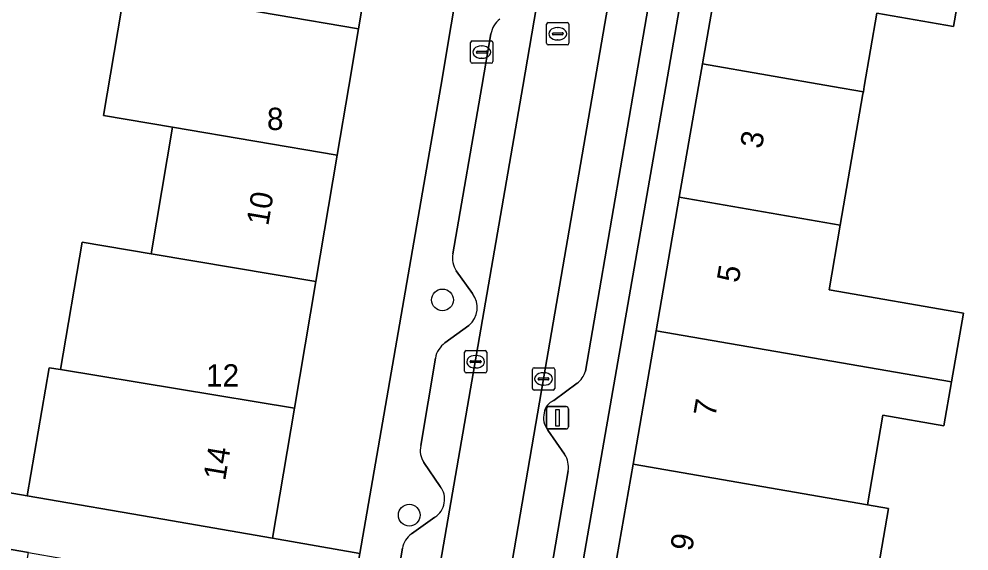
# Model space of a CAD drawing. Extents: x 159817 to 160765, y 380688 to 381638.
# Drawn here: x 160167.42 to 160210.08, y 380979.15 to 381003.02 of the extents above; entities that cross this region are included whole.
import ezdxf

# ---------------------------------------------------------------- set-up
doc = ezdxf.new("R2010")
doc.units = 0
for name, color, linetype in [('IMGEO_Boom', 7, 'Continuous'), ('IMGEO_Brandkraan', 7, 'Continuous'), ('IMGEO_Erf', 7, 'Continuous'), ('IMGEO_Kolk', 7, 'Continuous'), ('IMGEO_Lichtmast', 7, 'Continuous'), ('IMGEO_Pand', 7, 'Continuous'), ('IMGEO_Pand_nummerreeks', 7, 'Continuous'), ('IMGEO_Parkeervlak_open', 7, 'Continuous'), ('IMGEO_Rijbaan_lokaal_open', 7, 'Continuous'), ('IMGEO_Rioolput', 7, 'Continuous'), ('IMGEO_Voetpad_open', 7, 'Continuous')]:
    doc.layers.add(name, color=color, linetype=linetype)

msp = doc.modelspace()

# ---------------------------------------------------------------- linework, layer by layer
at = {"layer": 'IMGEO_Boom'}
for centre in [(160186.435, 380990.414), (160184.946, 380980.755)]:
    msp.add_circle(centre, 0.489, dxfattribs=at)
at = {"layer": 'IMGEO_Brandkraan'}
for p, q in [((160187.7, 381001.113), (160187.7, 381001.965)), ((160187.775, 381002.039), (160188.627, 381002.039)), ((160188.188, 381001.819), (160188.213, 381001.819)), ((160188.701, 381001.965), (160188.701, 381001.113)), ((160187.959, 381001.533), (160187.959, 381001.545)), ((160188.397, 381001.496), (160187.999, 381001.496)), ((160188.002, 381001.582), (160188.4, 381001.582)), ((160188.443, 381001.545), (160188.443, 381001.533)), ((160188.627, 381001.039), (160187.775, 381001.039)), ((160188.211, 381001.259), (160188.186, 381001.259))]:
    msp.add_line(p, q, dxfattribs=at)
for points in [[(160187.7, 381001.113), (160187.7, 381001.965)], [(160187.775, 381002.039), (160188.627, 381002.039)], [(160188.701, 381001.965), (160188.701, 381001.113)], [(160188.627, 381001.039), (160187.775, 381001.039)]]:
    msp.add_lwpolyline(points, dxfattribs=at)
for centre, radius, start, end in [((160187.777, 381001.963), 0.0765, 91.552, 178.448), ((160187.777, 381001.963), 0.0765, 91.552, 178.448), ((160188.625, 381001.963), 0.0765, 1.552, 88.448), ((160188.625, 381001.963), 0.0765, 1.552, 88.448), ((160187.999, 381001.542), 0.0403, 85.8775, 175.7526), ((160187.996, 381001.532), 0.0366, 178.938, 274.7102), ((160188.4, 381001.539), 0.043, 264.8664, 352.4533), ((160188.404, 381001.544), 0.0386, 1.7309, 96.639), ((160187.777, 381001.115), 0.0765, 181.552, 268.448), ((160187.777, 381001.115), 0.0765, 181.552, 268.448), ((160188.625, 381001.115), 0.0765, 271.552, 358.448), ((160188.625, 381001.115), 0.0765, 271.552, 358.448)]:
    msp.add_arc(centre, radius, start, end, dxfattribs=at)
for centre, major_axis, ratio, start_param, end_param in [((160188.187, 381001.539), (-0.387, 0.002), 0.722429, 4.712389, 7.853982), ((160188.212, 381001.539), (-0.39, 0.002), 0.717154, 1.570796, 4.712389)]:
    msp.add_ellipse(centre, major_axis=major_axis, ratio=ratio, start_param=start_param, end_param=end_param, dxfattribs=at)
at = {"layer": 'IMGEO_Erf'}
for points in [[(160158.337, 380983.266), (160167.782, 380981.628), (160168.776, 380987.363), (160169.282, 380987.286), (160170.252, 380993.014), (160173.357, 380992.488), (160174.315, 380998.164), (160171.213, 380998.689), (160172.175, 381004.364), (160173.136, 381010.04), (160174.098, 381015.716), (160177.189, 381015.192), (160178.174, 381021.026), (160165.182, 381023.197)], [(160217.835, 381004.436), (160209.85, 381005.357), (160209.393, 381002.694), (160205.947, 381003.286), (160205.379, 381000), (160205.338, 380999.758), (160205.322, 380999.667), (160204.301, 380993.768), (160203.799, 380990.865), (160209.831, 380989.823), (160209.299, 380986.742), (160208.958, 380984.769), (160206.217, 380985.243), (160205.521, 380981.217), (160206.466, 380981.054), (160205.43, 380975.062), (160204.915, 380975.151), (160203.879, 380969.158), (160203.16, 380965), (160206.126, 380964.487), (160205.432, 380960.453), (160213.448, 380959.074)], [(160166.977, 380955.728), (160167.958, 380961.388), (160168.94, 380967.047), (160169.921, 380972.706), (160166.838, 380973.241), (160167.848, 380979.071), (160160.858, 380980.284)]]:
    msp.add_lwpolyline(points, dxfattribs=at)
for points in [[(160189.566, 381019.12), (160185.582, 381019.787), (160184.591, 381013.938), (160183.63, 381008.263), (160182.669, 381002.588), (160182.231, 381000), (160181.708, 380996.912), (160180.747, 380991.237), (160179.786, 380985.561), (160178.796, 380979.718), (160182.732, 380979.036), (160186.367, 381000)], [(160199.186, 381007.19), (160197.756, 381007.439), (160196.461, 381000), (160190.394, 380965.147), (160191.845, 380964.884), (160192.917, 380971.061), (160193.956, 380977.051), (160194.996, 380983.042), (160196.035, 380989.033), (160197.074, 380995.023), (160197.938, 381000), (160198.114, 381001.013)]]:
    msp.add_lwpolyline(points, close=True, dxfattribs=at)
at = {"layer": 'IMGEO_Kolk'}
for p, q in [((160187.425, 380987.216), (160187.425, 380988.068)), ((160187.5, 380988.142), (160188.352, 380988.142)), ((160188.426, 380988.068), (160188.426, 380987.216)), ((160187.684, 380987.636), (160187.684, 380987.648)), ((160187.727, 380987.685), (160188.125, 380987.685)), ((160187.913, 380987.922), (160187.938, 380987.922)), ((160188.168, 380987.648), (160188.168, 380987.636)), ((160188.122, 380987.599), (160187.724, 380987.599)), ((160187.936, 380987.362), (160187.911, 380987.362)), ((160190.476, 380986.443), (160190.476, 380987.295)), ((160190.551, 380987.369), (160191.403, 380987.369)), ((160191.477, 380987.295), (160191.477, 380986.443)), ((160188.352, 380987.142), (160187.5, 380987.142)), ((160190.735, 380986.863), (160190.735, 380986.875)), ((160191.173, 380986.826), (160190.775, 380986.826)), ((160190.778, 380986.912), (160191.176, 380986.912)), ((160190.964, 380987.149), (160190.989, 380987.149)), ((160191.219, 380986.875), (160191.219, 380986.863)), ((160191.403, 380986.369), (160190.551, 380986.369)), ((160190.987, 380986.589), (160190.962, 380986.589))]:
    msp.add_line(p, q, dxfattribs=at)
for points in [[(160187.425, 380987.216), (160187.425, 380988.068)], [(160187.5, 380988.142), (160188.352, 380988.142)], [(160188.426, 380988.068), (160188.426, 380987.216)], [(160190.476, 380986.443), (160190.476, 380987.295)], [(160190.551, 380987.369), (160191.403, 380987.369)], [(160191.477, 380987.295), (160191.477, 380986.443)], [(160188.352, 380987.142), (160187.5, 380987.142)], [(160191.403, 380986.369), (160190.551, 380986.369)]]:
    msp.add_lwpolyline(points, dxfattribs=at)
for centre, radius, start, end in [((160187.502, 380988.066), 0.0765, 91.552, 178.448), ((160187.502, 380988.066), 0.0765, 91.552, 178.448), ((160188.35, 380988.066), 0.0765, 1.552, 88.448), ((160188.35, 380988.066), 0.0765, 1.552, 88.448), ((160187.724, 380987.645), 0.0403, 85.8775, 175.7526), ((160187.721, 380987.635), 0.0366, 178.938, 274.7102), ((160188.125, 380987.642), 0.043, 264.8664, 352.4533), ((160188.129, 380987.647), 0.0386, 1.7309, 96.639), ((160187.502, 380987.218), 0.0765, 181.552, 268.448), ((160187.502, 380987.218), 0.0765, 181.552, 268.448), ((160188.35, 380987.218), 0.0765, 271.552, 358.448), ((160188.35, 380987.218), 0.0765, 271.552, 358.448), ((160190.553, 380987.293), 0.0765, 91.552, 178.448), ((160190.553, 380987.293), 0.0765, 91.552, 178.448), ((160191.401, 380987.293), 0.0765, 1.552, 88.448), ((160191.401, 380987.293), 0.0765, 1.552, 88.448), ((160190.775, 380986.872), 0.0403, 85.8775, 175.7526), ((160190.772, 380986.862), 0.0366, 178.938, 274.7102), ((160191.176, 380986.869), 0.043, 264.8664, 352.4533), ((160191.18, 380986.874), 0.0386, 1.7309, 96.639), ((160190.553, 380986.445), 0.0765, 181.552, 268.448), ((160190.553, 380986.445), 0.0765, 181.552, 268.448), ((160191.401, 380986.445), 0.0765, 271.552, 358.448), ((160191.401, 380986.445), 0.0765, 271.552, 358.448)]:
    msp.add_arc(centre, radius, start, end, dxfattribs=at)
for centre, major_axis, ratio, start_param, end_param in [((160187.912, 380987.642), (-0.387, 0.002), 0.722429, 4.712389, 7.853982), ((160187.937, 380987.642), (-0.39, 0.002), 0.717154, 1.570796, 4.712389), ((160190.963, 380986.869), (-0.387, 0.002), 0.722429, 4.712389, 7.853982), ((160190.988, 380986.869), (-0.39, 0.002), 0.717154, 1.570796, 4.712389)]:
    msp.add_ellipse(centre, major_axis=major_axis, ratio=ratio, start_param=start_param, end_param=end_param, dxfattribs=at)
at = {"layer": 'IMGEO_Lichtmast'}
for p, q in [((160191.105, 380984.724), (160191.105, 380985.524)), ((160191.105, 380985.524), (160191.105, 380984.724)), ((160191.205, 380985.624), (160191.995, 380985.624)), ((160191.995, 380985.624), (160191.205, 380985.624)), ((160192.095, 380985.524), (160192.095, 380984.724)), ((160192.095, 380984.724), (160192.095, 380985.524)), ((160191.995, 380984.624), (160191.205, 380984.624)), ((160191.205, 380984.624), (160191.995, 380984.624))]:
    msp.add_line(p, q, dxfattribs=at)
msp.add_lwpolyline([(160191.525, 380985.499), (160191.675, 380985.499), (160191.675, 380984.749), (160191.525, 380984.749), (160191.525, 380985.499)], dxfattribs=at)
for centre, start, end in [((160191.205, 380985.524), 90, 180), ((160191.205, 380985.524), 90, 180), ((160191.995, 380985.524), 0, 90), ((160191.995, 380985.524), 360, 90), ((160191.205, 380984.724), 180, 270), ((160191.205, 380984.724), 180, 270), ((160191.995, 380984.724), 270, 0), ((160191.995, 380984.724), 270, 0)]:
    msp.add_arc(centre, 0.1, start, end, dxfattribs=at)
at = {"layer": 'IMGEO_Pand'}
for points in [[(160183.63, 381008.263), (160179.93, 381008.889), (160176.231, 381009.516), (160173.136, 381010.04), (160172.175, 381004.364), (160175.273, 381003.84), (160182.669, 381002.588)], [(160205.947, 381003.286), (160209.393, 381002.694), (160209.85, 381005.357), (160206.408, 381005.949), (160204.114, 381006.343), (160199.186, 381007.19), (160198.114, 381001.013), (160203.946, 381000), (160205.338, 380999.758), (160205.379, 381000)], [(160181.708, 380996.912), (160182.231, 381000), (160182.669, 381002.588), (160175.273, 381003.84), (160172.175, 381004.364), (160171.213, 380998.689), (160174.315, 380998.164)], [(160205.322, 380999.667), (160205.338, 380999.758), (160203.946, 381000), (160198.114, 381001.013), (160197.938, 381000), (160197.074, 380995.023), (160204.301, 380993.768)], [(160180.747, 380991.237), (160181.708, 380996.912), (160174.315, 380998.164), (160173.357, 380992.488)], [(160204.301, 380993.768), (160197.074, 380995.023), (160196.035, 380989.033), (160209.299, 380986.742), (160209.831, 380989.823), (160203.799, 380990.865)], [(160180.747, 380991.237), (160173.357, 380992.488), (160170.252, 380993.014), (160169.282, 380987.286), (160179.786, 380985.561)], [(160194.996, 380983.042), (160205.521, 380981.217), (160206.217, 380985.243), (160208.958, 380984.769), (160209.299, 380986.742), (160196.035, 380989.033)], [(160179.786, 380985.561), (160169.282, 380987.286), (160168.776, 380987.363), (160167.782, 380981.628), (160173.87, 380980.572), (160178.796, 380979.718)], [(160193.956, 380977.051), (160200.613, 380975.896), (160204.915, 380975.151), (160205.43, 380975.062), (160206.466, 380981.054), (160205.521, 380981.217), (160194.996, 380983.042)]]:
    msp.add_lwpolyline(points, close=True, dxfattribs=at)
at = {"layer": 'IMGEO_Parkeervlak_open'}
for points in [[(160184.19, 380966.193), (160190.045, 381000), (160195.228, 381030.303), (160195.647, 381032.379), (160198.283, 381041.159), (160198.547, 381042.039)], [(160199.777, 381029.154), (160199.193, 381029.986), (160197.264, 381023.389), (160193.934, 381004.046), (160190.977, 380986.869), (160187.643, 380967.506), (160188.031, 380966.581), (160189.112, 380967.3)], [(160192.854, 380987.222), (160195.056, 381000), (160196.301, 381007.226)], [(160188.609, 381002.354), (160188.2, 381000), (160186.896, 380992.484)], [(160187.047, 380991.727), (160187.791, 380990.701)], [(160187.626, 380989.271), (160186.548, 380988.488)], [(160186.116, 380987.805), (160185.459, 380983.875)], [(160191.442, 380985.897), (160192.481, 380986.671)], [(160191.922, 380983.489), (160191.163, 380984.564)], [(160185.606, 380983.113), (160186.338, 380982.045)], [(160189.533, 380967.955), (160190.384, 380972.862), (160192.082, 380982.745)], [(160186.096, 380980.666), (160185.051, 380979.911)], [(160184.642, 380979.265), (160182.879, 380968.829)]]:
    msp.add_lwpolyline(points, dxfattribs=at)
for centre, radius, start, end in [((160189.732, 381002.138), 1.144, 129.2179, 169.1064), ((160188.015, 380992.314), 1.132, 171.338, 211.2237), ((160186.949, 380990.074), 1.05, 310.1565, 36.6796), ((160187.228, 380987.579), 1.135, 126.8326, 168.5404), ((160191.943, 380987.437), 0.935, 305.0709, 346.7369), ((160191.67, 380985.269), 0.668, 109.9582, 172.8505), ((160191.883, 380985.116), 0.907, 164.9228, 217.4733), ((160186.442, 380983.67), 1.005, 168.1994, 213.6386), ((160191.062, 380982.915), 1.034, 350.5422, 33.7315), ((160185.575, 380981.468), 0.957, 303.0225, 37.0706), ((160185.549, 380979.143), 0.916, 122.9799, 172.3421)]:
    msp.add_arc(centre, radius, start, end, dxfattribs=at)
at = {"layer": 'IMGEO_Rijbaan_lokaal_open'}
for points in [[(160198.927, 381031.496), (160200.397, 381036.285), (160201.341, 381039.361), (160201.415, 381039.67), (160201.664, 381040.703), (160200.125, 381041.435), (160198.585, 381042.167), (160198.547, 381042.039), (160198.283, 381041.159), (160195.647, 381032.379), (160195.228, 381030.303), (160190.045, 381000), (160184.19, 380966.193), (160187.313, 380965.321)], [(160188.031, 380966.581), (160187.643, 380967.506), (160190.977, 380986.869), (160193.934, 381004.046)]]:
    msp.add_lwpolyline(points, dxfattribs=at)
at = {"layer": 'IMGEO_Rioolput'}
for p, q in [((160191.113, 381001.936), (160191.113, 381002.788)), ((160191.188, 381002.862), (160192.04, 381002.862)), ((160191.601, 381002.642), (160191.626, 381002.642)), ((160192.114, 381002.788), (160192.114, 381001.936)), ((160191.372, 381002.356), (160191.372, 381002.368)), ((160191.81, 381002.319), (160191.412, 381002.319)), ((160191.415, 381002.405), (160191.813, 381002.405)), ((160191.856, 381002.368), (160191.856, 381002.356)), ((160192.04, 381001.862), (160191.188, 381001.862)), ((160191.624, 381002.082), (160191.599, 381002.082))]:
    msp.add_line(p, q, dxfattribs=at)
for points in [[(160191.113, 381001.936), (160191.113, 381002.788)], [(160191.188, 381002.862), (160192.04, 381002.862)], [(160192.114, 381002.788), (160192.114, 381001.936)], [(160192.04, 381001.862), (160191.188, 381001.862)]]:
    msp.add_lwpolyline(points, dxfattribs=at)
for centre, radius, start, end in [((160191.19, 381002.786), 0.0765, 91.552, 178.448), ((160191.19, 381002.786), 0.0765, 91.552, 178.448), ((160192.038, 381002.786), 0.0765, 1.552, 88.448), ((160192.038, 381002.786), 0.0765, 1.552, 88.448), ((160191.412, 381002.365), 0.0403, 85.8775, 175.7526), ((160191.409, 381002.355), 0.0366, 178.938, 274.7102), ((160191.813, 381002.362), 0.043, 264.8664, 352.4533), ((160191.817, 381002.367), 0.0386, 1.7309, 96.639), ((160191.19, 381001.938), 0.0765, 181.552, 268.448), ((160191.19, 381001.938), 0.0765, 181.552, 268.448), ((160192.038, 381001.938), 0.0765, 271.552, 358.448), ((160192.038, 381001.938), 0.0765, 271.552, 358.448)]:
    msp.add_arc(centre, radius, start, end, dxfattribs=at)
for centre, major_axis, ratio, start_param, end_param in [((160191.6, 381002.362), (-0.387, 0.002), 0.722429, 4.712389, 7.853982), ((160191.625, 381002.362), (-0.39, 0.002), 0.717154, 1.570796, 4.712389)]:
    msp.add_ellipse(centre, major_axis=major_axis, ratio=ratio, start_param=start_param, end_param=end_param, dxfattribs=at)
at = {"layer": 'IMGEO_Voetpad_open'}
for points in [[(160198.547, 381042.039), (160198.585, 381042.167), (160193.44, 381044.574), (160194.318, 381043.409), (160194.368, 381041.932), (160194.082, 381040.482), (160191.914, 381033.363), (160190.824, 381026.637), (160189.827, 381020.68), (160189.566, 381019.12), (160186.367, 381000), (160182.732, 380979.036), (160182.303, 380976.564), (160177.667, 380949.826), (160181.361, 380949.186), (160181.713, 380951.257), (160179.939, 380951.559), (160180.697, 380956.015), (160182.47, 380955.713), (160182.727, 380957.221), (160180.953, 380957.523), (160181.707, 380961.96), (160183.481, 380961.658), (160184.19, 380965.829)], [(160196.461, 381000), (160197.756, 381007.439), (160198.011, 381008.904), (160198.507, 381011.79), (160199.195, 381015.783), (160200.38, 381023.249), (160200.932, 381026.727), (160202.936, 381033.983), (160203.467, 381035.401), (160200.397, 381036.285), (160198.927, 381031.496)], [(160196.301, 381007.226), (160195.056, 381000), (160192.854, 380987.222)], [(160186.896, 380992.484), (160188.2, 381000), (160188.609, 381002.354)], [(160188.608, 380960.454), (160190.394, 380965.147), (160196.461, 381000)], [(160187.791, 380990.701), (160187.047, 380991.727)], [(160186.548, 380988.488), (160187.626, 380989.271)], [(160185.459, 380983.875), (160186.116, 380987.805)], [(160192.481, 380986.671), (160191.442, 380985.897)], [(160191.163, 380984.564), (160191.922, 380983.489)], [(160160.858, 380980.284), (160167.848, 380979.071), (160170.932, 380978.536), (160173.432, 380978.102), (160178.358, 380977.248), (160182.303, 380976.564), (160182.732, 380979.036), (160178.796, 380979.718), (160173.87, 380980.572), (160167.782, 380981.628), (160158.337, 380983.266)], [(160186.338, 380982.045), (160185.606, 380983.113)], [(160192.082, 380982.745), (160190.384, 380972.862), (160189.533, 380967.955)], [(160185.051, 380979.911), (160186.096, 380980.666)], [(160182.879, 380968.829), (160184.642, 380979.265)]]:
    msp.add_lwpolyline(points, dxfattribs=at)
for centre, radius, start, end in [((160189.732, 381002.138), 1.144, 129.2179, 169.1064), ((160188.015, 380992.314), 1.132, 171.338, 211.2237), ((160186.949, 380990.074), 1.05, 310.1565, 36.6796), ((160187.228, 380987.579), 1.135, 126.8326, 168.5404), ((160191.943, 380987.437), 0.935, 305.0709, 346.7369), ((160191.67, 380985.269), 0.668, 109.9582, 172.8505), ((160191.883, 380985.116), 0.907, 164.9228, 217.4733), ((160186.442, 380983.67), 1.005, 168.1994, 213.6386), ((160191.062, 380982.915), 1.034, 350.5422, 33.7315), ((160185.575, 380981.468), 0.957, 303.0225, 37.0706), ((160185.549, 380979.143), 0.916, 122.9799, 172.3421)]:
    msp.add_arc(centre, radius, start, end, dxfattribs=at)

# ---------------------------------------------------------------- texts
at = {"layer": 'IMGEO_Pand_nummerreeks'}
for s, p in [('8', (160178.553, 380998.041)), ('12', (160175.815, 380986.528))]:
    msp.add_text(s, height=1, dxfattribs=at).set_placement(p)
for s, rotation, p in [('3', 80.1568, (160200.777, 380997.17)), ('10', 80.3875, (160178.609, 380993.71)), ('5', 80.1565, (160199.732, 380991.149)), ('7', 80.1565, (160198.687, 380985.127)), ('14', 80.3875, (160176.673, 380982.272)), ('9', 80.1565, (160197.642, 380979.106))]:
    msp.add_text(s, height=1, rotation=rotation, dxfattribs=at).set_placement(p)

doc.saveas('drawing.dxf')
